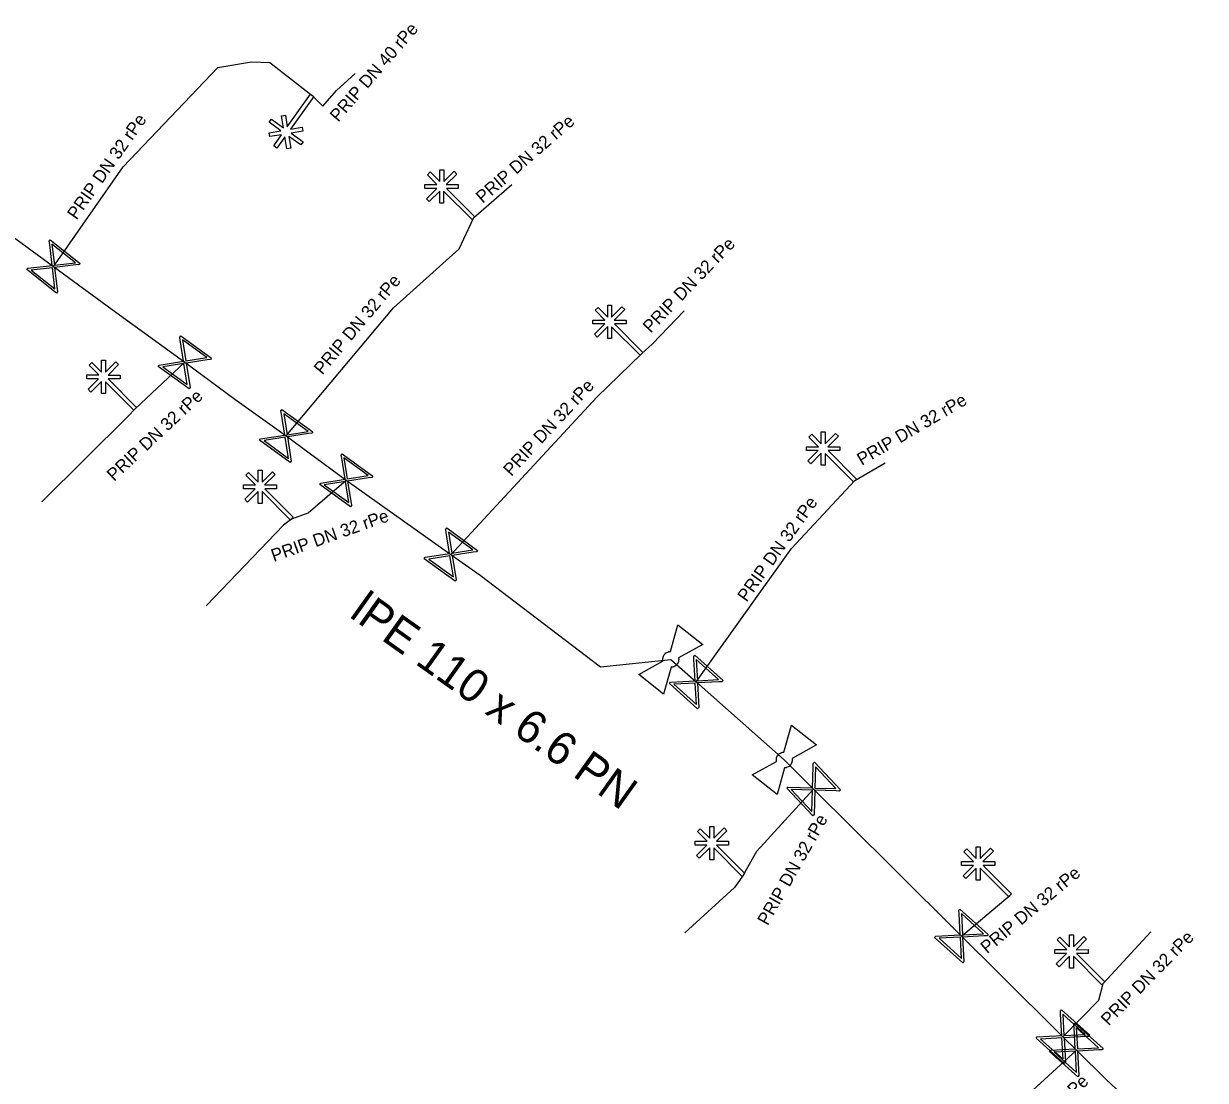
# Model space of a CAD drawing. Extents: x -643842 to -636370, y -1119190 to -1110210.
# Drawn here: x -640955.21 to -640908.57, y -1114821.34 to -1114779.63 of the extents above; entities that cross this region are included whole.
import ezdxf

# ---------------------------------------------------------------- set-up
doc = ezdxf.new("R2010")
doc.units = 0
for name, color, linetype in [('2', 7, 'Continuous'), ('22', 7, 'Continuous'), ('Default', 7, 'Continuous'), ('Level 16', 7, 'Continuous'), ('Level 20', 7, 'Continuous'), ('Level 21', 7, 'Continuous'), ('Level 23', 7, 'Continuous'), ('Level 28', 7, 'Continuous')]:
    doc.layers.add(name, color=color, linetype=linetype)

msp = doc.modelspace()

# ---------------------------------------------------------------- linework, layer by layer
at = {"layer": '2'}
for points in [[(-640944.9, -1114784.098), (-640945.214, -1114784.537), (-640945.341, -1114784.446), (-640945.03, -1114784.011), (-640945.492, -1114784.088), (-640945.517, -1114783.934), (-640945.058, -1114783.857), (-640945.526, -1114783.522), (-640945.435, -1114783.395), (-640944.959, -1114783.736), (-640945.037, -1114783.268), (-640944.884, -1114783.243), (-640944.807, -1114783.7), (-640943.885, -1114782.413), (-640943.758, -1114782.504), (-640944.683, -1114783.795), (-640944.218, -1114783.717), (-640944.193, -1114783.872), (-640944.66, -1114783.95), (-640944.185, -1114784.29), (-640944.276, -1114784.417), (-640944.743, -1114784.082), (-640944.669, -1114784.54), (-640944.822, -1114784.565), (-640944.9, -1114784.098)], [(-640938.898, -1114785.975), (-640939.279, -1114785.593), (-640939.168, -1114785.483), (-640938.791, -1114785.861), (-640938.791, -1114785.393), (-640938.634, -1114785.394), (-640938.634, -1114785.859), (-640938.226, -1114785.452), (-640938.116, -1114785.563), (-640938.531, -1114785.977), (-640938.057, -1114785.976), (-640938.057, -1114786.132), (-640938.521, -1114786.132), (-640937.403, -1114787.253), (-640937.514, -1114787.363), (-640938.635, -1114786.239), (-640938.635, -1114786.711), (-640938.791, -1114786.71), (-640938.791, -1114786.236), (-640939.205, -1114786.649), (-640939.316, -1114786.538), (-640938.908, -1114786.132), (-640939.372, -1114786.131), (-640939.372, -1114785.975), (-640938.898, -1114785.975)], [(-640932.268, -1114791.325), (-640932.649, -1114790.943), (-640932.538, -1114790.833), (-640932.161, -1114791.211), (-640932.161, -1114790.743), (-640932.004, -1114790.744), (-640932.004, -1114791.209), (-640931.596, -1114790.802), (-640931.486, -1114790.913), (-640931.901, -1114791.327), (-640931.427, -1114791.326), (-640931.427, -1114791.482), (-640931.891, -1114791.482), (-640930.773, -1114792.603), (-640930.884, -1114792.713), (-640932.005, -1114791.589), (-640932.005, -1114792.061), (-640932.161, -1114792.06), (-640932.161, -1114791.586), (-640932.575, -1114791.999), (-640932.686, -1114791.888), (-640932.278, -1114791.482), (-640932.742, -1114791.481), (-640932.742, -1114791.325), (-640932.268, -1114791.325)], [(-640952.248, -1114793.495), (-640952.629, -1114793.113), (-640952.518, -1114793.003), (-640952.141, -1114793.381), (-640952.141, -1114792.913), (-640951.984, -1114792.914), (-640951.984, -1114793.379), (-640951.576, -1114792.972), (-640951.466, -1114793.083), (-640951.881, -1114793.497), (-640951.407, -1114793.496), (-640951.407, -1114793.652), (-640951.871, -1114793.652), (-640950.753, -1114794.773), (-640950.864, -1114794.883), (-640951.985, -1114793.759), (-640951.985, -1114794.231), (-640952.141, -1114794.23), (-640952.141, -1114793.756), (-640952.555, -1114794.169), (-640952.666, -1114794.058), (-640952.258, -1114793.652), (-640952.722, -1114793.651), (-640952.722, -1114793.495), (-640952.248, -1114793.495)], [(-640923.838, -1114796.325), (-640924.219, -1114795.943), (-640924.108, -1114795.833), (-640923.731, -1114796.211), (-640923.731, -1114795.743), (-640923.574, -1114795.744), (-640923.574, -1114796.209), (-640923.166, -1114795.802), (-640923.056, -1114795.913), (-640923.471, -1114796.327), (-640922.997, -1114796.326), (-640922.997, -1114796.482), (-640923.461, -1114796.482), (-640922.343, -1114797.603), (-640922.454, -1114797.713), (-640923.575, -1114796.589), (-640923.575, -1114797.061), (-640923.731, -1114797.06), (-640923.731, -1114796.586), (-640924.145, -1114796.999), (-640924.256, -1114796.888), (-640923.848, -1114796.482), (-640924.312, -1114796.481), (-640924.312, -1114796.325), (-640923.838, -1114796.325)], [(-640946.068, -1114797.835), (-640946.449, -1114797.453), (-640946.338, -1114797.343), (-640945.961, -1114797.721), (-640945.961, -1114797.253), (-640945.804, -1114797.254), (-640945.804, -1114797.719), (-640945.396, -1114797.312), (-640945.286, -1114797.423), (-640945.701, -1114797.837), (-640945.227, -1114797.836), (-640945.227, -1114797.992), (-640945.691, -1114797.992), (-640944.573, -1114799.113), (-640944.684, -1114799.223), (-640945.805, -1114798.099), (-640945.805, -1114798.571), (-640945.961, -1114798.57), (-640945.961, -1114798.096), (-640946.375, -1114798.509), (-640946.486, -1114798.398), (-640946.078, -1114797.992), (-640946.542, -1114797.991), (-640946.542, -1114797.835), (-640946.068, -1114797.835)], [(-640928.238, -1114811.895), (-640928.619, -1114811.513), (-640928.508, -1114811.403), (-640928.131, -1114811.781), (-640928.131, -1114811.313), (-640927.974, -1114811.314), (-640927.974, -1114811.779), (-640927.566, -1114811.372), (-640927.456, -1114811.483), (-640927.871, -1114811.897), (-640927.397, -1114811.896), (-640927.397, -1114812.052), (-640927.861, -1114812.052), (-640926.743, -1114813.173), (-640926.854, -1114813.283), (-640927.975, -1114812.159), (-640927.975, -1114812.631), (-640928.131, -1114812.63), (-640928.131, -1114812.156), (-640928.545, -1114812.569), (-640928.656, -1114812.458), (-640928.248, -1114812.052), (-640928.712, -1114812.051), (-640928.712, -1114811.895), (-640928.238, -1114811.895)], [(-640917.718, -1114812.695), (-640918.099, -1114812.313), (-640917.988, -1114812.203), (-640917.611, -1114812.581), (-640917.611, -1114812.113), (-640917.454, -1114812.114), (-640917.454, -1114812.579), (-640917.046, -1114812.172), (-640916.936, -1114812.283), (-640917.351, -1114812.697), (-640916.877, -1114812.696), (-640916.877, -1114812.852), (-640917.341, -1114812.852), (-640916.223, -1114813.973), (-640916.334, -1114814.083), (-640917.455, -1114812.959), (-640917.455, -1114813.431), (-640917.611, -1114813.43), (-640917.611, -1114812.956), (-640918.025, -1114813.369), (-640918.136, -1114813.258), (-640917.728, -1114812.852), (-640918.192, -1114812.851), (-640918.192, -1114812.695), (-640917.718, -1114812.695)], [(-640914.038, -1114816.175), (-640914.419, -1114815.793), (-640914.308, -1114815.683), (-640913.931, -1114816.061), (-640913.931, -1114815.593), (-640913.774, -1114815.594), (-640913.774, -1114816.059), (-640913.366, -1114815.652), (-640913.256, -1114815.763), (-640913.671, -1114816.177), (-640913.197, -1114816.176), (-640913.197, -1114816.332), (-640913.661, -1114816.332), (-640912.543, -1114817.453), (-640912.654, -1114817.563), (-640913.775, -1114816.439), (-640913.775, -1114816.911), (-640913.931, -1114816.91), (-640913.931, -1114816.436), (-640914.345, -1114816.849), (-640914.456, -1114816.738), (-640914.048, -1114816.332), (-640914.512, -1114816.331), (-640914.512, -1114816.175), (-640914.038, -1114816.175)]]:
    msp.add_lwpolyline(points, dxfattribs=at)
at = {"layer": 'Default'}
for points in [[(-640929.977, -1114804.779), (-640929.987, -1114804.728), (-640929.979, -1114804.674), (-640929.966, -1114804.59), (-640929.915, -1114804.526), (-640929.865, -1114804.462), (-640929.784, -1114804.429), (-640929.735, -1114804.409), (-640929.682, -1114804.407)], [(-640929.362, -1114804.66), (-640929.352, -1114804.711), (-640929.36, -1114804.764), (-640929.374, -1114804.85), (-640929.425, -1114804.914), (-640929.475, -1114804.978), (-640929.553, -1114805.01), (-640929.604, -1114805.03), (-640929.657, -1114805.032)], [(-640925.497, -1114808.749), (-640925.507, -1114808.698), (-640925.499, -1114808.644), (-640925.486, -1114808.56), (-640925.435, -1114808.496), (-640925.385, -1114808.432), (-640925.304, -1114808.399), (-640925.255, -1114808.379), (-640925.202, -1114808.377)], [(-640924.882, -1114808.63), (-640924.872, -1114808.681), (-640924.88, -1114808.734), (-640924.894, -1114808.82), (-640924.945, -1114808.884), (-640924.995, -1114808.948), (-640925.073, -1114808.98), (-640925.124, -1114809), (-640925.177, -1114809.002)]]:
    msp.add_open_spline(points, degree=3, dxfattribs=at)
at = {"layer": 'Level 16'}
for points in [[(-640954.163, -1114788.16), (-640952.986, -1114789.09), (-640953.027, -1114789.141), (-640953.155, -1114789.152), (-640953.989, -1114789.251), (-640953.875, -1114790.215), (-640953.916, -1114790.266), (-640955.093, -1114789.336), (-640955.052, -1114789.285), (-640954.087, -1114789.174), (-640954.186, -1114788.339), (-640954.204, -1114788.211), (-640954.163, -1114788.16)], [(-640954.098, -1114788.331), (-640954, -1114789.163), (-640953.168, -1114789.065), (-640954.098, -1114788.331)], [(-640953.978, -1114790.098), (-640954.077, -1114789.261), (-640954.912, -1114789.36), (-640953.978, -1114790.098)], [(-640949.015, -1114791.944), (-640947.802, -1114792.827), (-640947.841, -1114792.881), (-640947.969, -1114792.896), (-640948.798, -1114793.028), (-640948.646, -1114793.987), (-640948.685, -1114794.04), (-640949.898, -1114793.157), (-640949.859, -1114793.103), (-640948.899, -1114792.955), (-640949.03, -1114792.125), (-640949.054, -1114791.997), (-640949.015, -1114791.944)], [(-640948.943, -1114792.113), (-640948.812, -1114792.941), (-640947.985, -1114792.81), (-640948.943, -1114792.113)], [(-640948.753, -1114793.874), (-640948.885, -1114793.042), (-640949.716, -1114793.173), (-640948.753, -1114793.874)], [(-640945.018, -1114794.855), (-640943.805, -1114795.738), (-640943.844, -1114795.792), (-640943.972, -1114795.807), (-640944.801, -1114795.939), (-640944.649, -1114796.898), (-640944.688, -1114796.951), (-640945.901, -1114796.068), (-640945.862, -1114796.014), (-640944.902, -1114795.866), (-640945.033, -1114795.036), (-640945.057, -1114794.908), (-640945.018, -1114794.855)], [(-640944.946, -1114795.024), (-640944.815, -1114795.852), (-640943.988, -1114795.721), (-640944.946, -1114795.024)], [(-640944.756, -1114796.785), (-640944.888, -1114795.953), (-640945.719, -1114796.084), (-640944.756, -1114796.785)], [(-640942.645, -1114796.602), (-640941.432, -1114797.485), (-640941.471, -1114797.539), (-640941.599, -1114797.554), (-640942.428, -1114797.686), (-640942.276, -1114798.645), (-640942.315, -1114798.698), (-640943.528, -1114797.815), (-640943.489, -1114797.761), (-640942.529, -1114797.613), (-640942.66, -1114796.783), (-640942.684, -1114796.655), (-640942.645, -1114796.602)], [(-640942.573, -1114796.771), (-640942.442, -1114797.599), (-640941.615, -1114797.468), (-640942.573, -1114796.771)], [(-640942.383, -1114798.532), (-640942.515, -1114797.7), (-640943.346, -1114797.831), (-640942.383, -1114798.532)], [(-640938.515, -1114799.533), (-640937.302, -1114800.416), (-640937.341, -1114800.47), (-640937.469, -1114800.485), (-640938.298, -1114800.617), (-640938.146, -1114801.576), (-640938.185, -1114801.629), (-640939.398, -1114800.746), (-640939.359, -1114800.692), (-640938.399, -1114800.544), (-640938.53, -1114799.714), (-640938.554, -1114799.586), (-640938.515, -1114799.533)], [(-640938.443, -1114799.702), (-640938.312, -1114800.53), (-640937.485, -1114800.399), (-640938.443, -1114799.702)], [(-640938.253, -1114801.463), (-640938.385, -1114800.631), (-640939.216, -1114800.762), (-640938.253, -1114801.463)], [(-640928.72, -1114804.552), (-640927.606, -1114805.556), (-640927.65, -1114805.605), (-640927.778, -1114805.608), (-640928.617, -1114805.652), (-640928.566, -1114806.621), (-640928.61, -1114806.67), (-640929.724, -1114805.666), (-640929.68, -1114805.617), (-640928.71, -1114805.569), (-640928.754, -1114804.73), (-640928.764, -1114804.601), (-640928.72, -1114804.552)], [(-640928.666, -1114804.727), (-640928.622, -1114805.564), (-640927.786, -1114805.52), (-640928.666, -1114804.727)], [(-640928.661, -1114806.499), (-640928.705, -1114805.657), (-640929.545, -1114805.701), (-640928.661, -1114806.499)], [(-640924.001, -1114808.78), (-640922.973, -1114809.872), (-640923.021, -1114809.917), (-640923.149, -1114809.909), (-640923.989, -1114809.885), (-640924.017, -1114810.855), (-640924.065, -1114810.9), (-640925.093, -1114809.808), (-640925.045, -1114809.763), (-640924.074, -1114809.794), (-640924.05, -1114808.955), (-640924.049, -1114808.825), (-640924.001, -1114808.78)], [(-640923.961, -1114808.959), (-640923.986, -1114809.797), (-640923.15, -1114809.821), (-640923.961, -1114808.959)], [(-640924.101, -1114810.725), (-640924.077, -1114809.882), (-640924.917, -1114809.858), (-640924.101, -1114810.725)], [(-640918.255, -1114814.58), (-640917.141, -1114815.584), (-640917.185, -1114815.633), (-640917.313, -1114815.636), (-640918.152, -1114815.68), (-640918.101, -1114816.649), (-640918.145, -1114816.698), (-640919.259, -1114815.694), (-640919.215, -1114815.645), (-640918.245, -1114815.597), (-640918.289, -1114814.758), (-640918.299, -1114814.629), (-640918.255, -1114814.58)], [(-640918.201, -1114814.755), (-640918.157, -1114815.592), (-640917.321, -1114815.548), (-640918.201, -1114814.755)], [(-640918.196, -1114816.527), (-640918.24, -1114815.685), (-640919.08, -1114815.729), (-640918.196, -1114816.527)], [(-640914.248, -1114818.554), (-640913.134, -1114819.558), (-640913.178, -1114819.607), (-640913.306, -1114819.61), (-640914.145, -1114819.654), (-640914.094, -1114820.623), (-640914.138, -1114820.672), (-640915.252, -1114819.668), (-640915.208, -1114819.619), (-640914.238, -1114819.571), (-640914.282, -1114818.732), (-640914.292, -1114818.603), (-640914.248, -1114818.554)], [(-640913.717, -1114819.08), (-640912.603, -1114820.084), (-640912.647, -1114820.133), (-640912.775, -1114820.136), (-640913.614, -1114820.18), (-640913.563, -1114821.149), (-640913.607, -1114821.198), (-640914.721, -1114820.194), (-640914.677, -1114820.145), (-640913.707, -1114820.097), (-640913.751, -1114819.258), (-640913.761, -1114819.129), (-640913.717, -1114819.08)], [(-640914.194, -1114818.729), (-640914.15, -1114819.566), (-640913.314, -1114819.522), (-640914.194, -1114818.729)], [(-640913.663, -1114819.255), (-640913.619, -1114820.092), (-640912.783, -1114820.048), (-640913.663, -1114819.255)], [(-640914.189, -1114820.501), (-640914.233, -1114819.659), (-640915.073, -1114819.703), (-640914.189, -1114820.501)], [(-640913.658, -1114821.027), (-640913.702, -1114820.185), (-640914.542, -1114820.229), (-640913.658, -1114821.027)]]:
    msp.add_lwpolyline(points, dxfattribs=at)
at = {"layer": 'Level 21'}
msp.add_lwpolyline([(-640956.382, -1114787.507), (-640954.04, -1114789.213), (-640951.723, -1114790.907), (-640948.85, -1114792.992), (-640946.876, -1114794.443), (-640944.853, -1114795.903), (-640942.48, -1114797.65), (-640942.07, -1114797.93), (-640938.35, -1114800.581), (-640937.2, -1114801.4), (-640932.44, -1114805.02), (-640929.67, -1114804.72), (-640928.665, -1114805.611), (-640925.19, -1114808.69), (-640924.033, -1114809.84), (-640920.935, -1114812.92), (-640918.2, -1114815.639), (-640916.72, -1114817.11), (-640914.193, -1114819.613), (-640913.662, -1114820.139), (-640912.47, -1114821.32), (-640908.57, -1114824.96)], dxfattribs=at)
at = {"layer": 'Level 23'}
for points in [[(-640954.04, -1114789.21), (-640953.87, -1114788.97), (-640951.29, -1114785.28), (-640947.55, -1114781.36), (-640946.22, -1114781.13), (-640945.49, -1114781.16), (-640943.82, -1114782.46)], [(-640943.82, -1114782.46), (-640943.401, -1114782.882), (-640942.868, -1114782.267), (-640942.13, -1114781.602)], [(-640935.946, -1114785.996), (-640937.46, -1114787.31)], [(-640944.853, -1114795.903), (-640940.61, -1114790.85), (-640938.02, -1114788.52), (-640937.46, -1114787.31)], [(-640930.83, -1114792.66), (-640930.395, -1114792.267), (-640929.142, -1114790.965)], [(-640938.35, -1114800.581), (-640938.21, -1114800.43), (-640932.59, -1114794.37), (-640930.83, -1114792.66)], [(-640950.81, -1114794.83), (-640948.85, -1114792.992)], [(-640950.81, -1114794.83), (-640951.093, -1114795.118), (-640954.49, -1114798.506)], [(-640922.4, -1114797.66), (-640921.212, -1114796.964)], [(-640944.63, -1114799.17), (-640943.98, -1114798.94), (-640942.48, -1114797.65)], [(-640928.665, -1114805.611), (-640924.91, -1114800.34), (-640922.4, -1114797.66)], [(-640944.63, -1114799.17), (-640944.954, -1114799.425), (-640948.012, -1114802.611)], [(-640926.8, -1114813.23), (-640926.27, -1114812.29), (-640924.033, -1114809.84)], [(-640926.8, -1114813.23), (-640927.149, -1114813.721), (-640929.122, -1114815.509)], [(-640918.2, -1114815.639), (-640916.28, -1114814.03)], [(-640912.6, -1114817.51), (-640910.717, -1114815.468)], [(-640914.193, -1114819.613), (-640912.78, -1114818.17), (-640912.6, -1114817.51)], [(-640916.8, -1114823.39), (-640916.33, -1114822.59), (-640913.662, -1114820.139)]]:
    msp.add_lwpolyline(points, dxfattribs=at)
at = {"layer": 'Level 28'}
for points in [[(-640929.682, -1114804.407), (-640929.386, -1114803.352)], [(-640929.386, -1114803.352), (-640928.405, -1114804.127), (-640929.362, -1114804.66)], [(-640929.657, -1114805.032), (-640929.954, -1114806.088), (-640930.935, -1114805.313), (-640929.977, -1114804.779)], [(-640925.202, -1114808.377), (-640924.906, -1114807.322)], [(-640924.906, -1114807.322), (-640923.925, -1114808.097), (-640924.882, -1114808.63)], [(-640925.177, -1114809.002), (-640925.474, -1114810.058), (-640926.455, -1114809.283), (-640925.497, -1114808.749)]]:
    msp.add_lwpolyline(points, dxfattribs=at)

# ---------------------------------------------------------------- texts
at = {"layer": '22'}
for s, rotation, p in [('PRIP DN 40 rPe', 49.0931, (-640942.796, -1114783.54)), ('PRIP DN 32 rPe', 55.0393, (-640953.125, -1114787.401)), ('PRIP DN 32 rPe', 40.9547, (-640937.095, -1114786.745)), ('PRIP DN 32 rPe', 46.1164, (-640930.466, -1114791.867)), ('PRIP DN 32 rPe', 49.9799, (-640943.422, -1114793.518)), ('PRIP DN 32 rPe', 47.1574, (-640935.967, -1114797.52)), ('PRIP DN 32 rPe', 43.1602, (-640951.644, -1114797.717)), ('PRIP DN 32 rPe', 30.3643, (-640922.133, -1114797.085)), ('PRIP DN 32 rPe', 54.5344, (-640926.674, -1114802.486)), ('PRIP DN 32 rPe', 19.4861, (-640945.34, -1114800.876)), ('PRIP DN 32 rPe', 60.5844, (-640925.847, -1114815.254)), ('PRIP DN 32 rPe', 39.9637, (-640917.185, -1114816.358)), ('PRIP DN 32 rPe', 45.6018, (-640912.389, -1114819.209)), ('PRIP DN 32 rPe', 42.5726, (-640916.724, -1114824.725))]:
    msp.add_text(s, height=0.5, rotation=rotation, dxfattribs=at).set_placement(p)
at = {"layer": 'Level 20'}
msp.add_text('lPE 110 x 6.6 PN ', height=1.3, rotation=324.525, dxfattribs=at).set_placement((-640942.4, -1114803.022))

doc.saveas('drawing.dxf')
